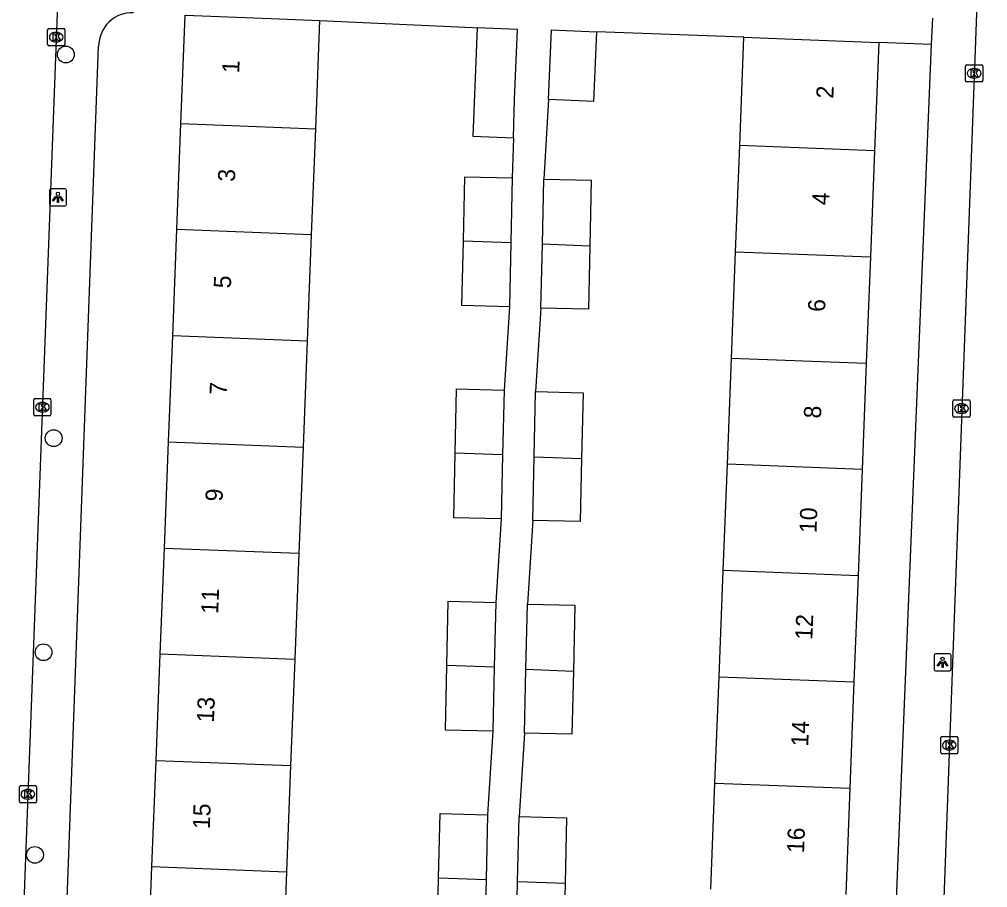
# Model space of a CAD drawing. Extents: x 160732 to 162105, y 387428 to 388479.
# Drawn here: x 161557.4 to 161613.9, y 387930.8 to 387981.4 of the extents above; entities that cross this region are included whole.
import ezdxf

# ---------------------------------------------------------------- set-up
doc = ezdxf.new("R2010")
doc.units = 0
for name, color, linetype in [('IMGEO_Boom', 7, 'Continuous'), ('IMGEO_Kolk', 7, 'Continuous'), ('IMGEO_Lichtpunt', 7, 'Continuous'), ('IMGEO_Pand', 7, 'Continuous'), ('IMGEO_Pand_nummerreeks', 7, 'Continuous'), ('IMGEO_Rijbaan_lokaal_open', 7, 'Continuous'), ('IMGEO_Voetpad_open', 7, 'Continuous')]:
    doc.layers.add(name, color=color, linetype=linetype)

msp = doc.modelspace()

# ---------------------------------------------------------------- linework, layer by layer
at = {"layer": 'IMGEO_Boom'}
for centre in [(161560.108, 387979.374), (161559.396, 387957), (161558.809, 387944.514), (161558.306, 387932.698)]:
    msp.add_circle(centre, 0.489, dxfattribs=at)
at = {"layer": 'IMGEO_Kolk'}
for p, q in [((161559.045, 387979.961), (161559.045, 387980.813)), ((161559.12, 387980.887), (161559.972, 387980.887)), ((161560.046, 387980.813), (161560.046, 387979.961)), ((161559.533, 387980.667), (161559.558, 387980.667)), ((161559.972, 387979.887), (161559.12, 387979.887)), ((161559.556, 387980.107), (161559.531, 387980.107)), ((161612.562, 387977.85), (161612.562, 387978.702)), ((161612.637, 387978.776), (161613.489, 387978.776)), ((161613.05, 387978.556), (161613.075, 387978.556)), ((161613.563, 387978.702), (161613.563, 387977.85)), ((161613.073, 387977.996), (161613.048, 387977.996)), ((161613.489, 387977.776), (161612.637, 387977.776)), ((161558.314, 387959.307), (161559.166, 387959.307)), ((161558.239, 387958.381), (161558.239, 387959.233)), ((161558.727, 387959.087), (161558.752, 387959.087)), ((161559.24, 387959.233), (161559.24, 387958.381)), ((161611.826, 387958.303), (161611.826, 387959.155)), ((161611.901, 387959.229), (161612.753, 387959.229)), ((161612.314, 387959.009), (161612.339, 387959.009)), ((161612.827, 387959.155), (161612.827, 387958.303)), ((161559.166, 387958.307), (161558.314, 387958.307)), ((161558.75, 387958.527), (161558.725, 387958.527)), ((161612.753, 387958.229), (161611.901, 387958.229)), ((161612.337, 387958.449), (161612.312, 387958.449)), ((161611.115, 387938.674), (161611.115, 387939.526)), ((161611.19, 387939.6), (161612.042, 387939.6)), ((161612.116, 387939.526), (161612.116, 387938.674)), ((161611.603, 387939.38), (161611.628, 387939.38)), ((161612.042, 387938.6), (161611.19, 387938.6)), ((161611.626, 387938.82), (161611.601, 387938.82)), ((161557.471, 387936.737), (161558.323, 387936.737)), ((161557.396, 387935.811), (161557.396, 387936.663)), ((161557.884, 387936.517), (161557.909, 387936.517)), ((161558.397, 387936.663), (161558.397, 387935.811)), ((161558.323, 387935.737), (161557.471, 387935.737)), ((161557.907, 387935.957), (161557.882, 387935.957))]:
    msp.add_line(p, q, dxfattribs=at)
for points in [[(161559.045, 387979.961), (161559.045, 387980.813)], [(161559.12, 387980.887), (161559.972, 387980.887)], [(161560.046, 387980.813), (161560.046, 387979.961)], [(161559.366, 387980.587), (161559.489, 387980.587), (161559.489, 387980.436), (161559.619, 387980.587), (161559.783, 387980.587), (161559.637, 387980.436), (161559.79, 387980.187), (161559.638, 387980.187), (161559.553, 387980.351), (161559.489, 387980.284), (161559.489, 387980.187), (161559.366, 387980.187), (161559.366, 387980.587)], [(161559.972, 387979.887), (161559.12, 387979.887)], [(161612.562, 387977.85), (161612.562, 387978.702)], [(161612.637, 387978.776), (161613.489, 387978.776)], [(161612.883, 387978.476), (161613.006, 387978.476), (161613.006, 387978.325), (161613.136, 387978.476), (161613.3, 387978.476), (161613.154, 387978.325), (161613.307, 387978.076), (161613.155, 387978.076), (161613.07, 387978.24), (161613.006, 387978.173), (161613.006, 387978.076), (161612.883, 387978.076), (161612.883, 387978.476)], [(161613.563, 387978.702), (161613.563, 387977.85)], [(161613.489, 387977.776), (161612.637, 387977.776)], [(161558.314, 387959.307), (161559.166, 387959.307)], [(161558.239, 387958.381), (161558.239, 387959.233)], [(161558.56, 387959.007), (161558.683, 387959.007), (161558.683, 387958.856), (161558.813, 387959.007), (161558.977, 387959.007), (161558.831, 387958.856), (161558.984, 387958.607), (161558.832, 387958.607), (161558.747, 387958.771), (161558.683, 387958.704), (161558.683, 387958.607), (161558.56, 387958.607), (161558.56, 387959.007)], [(161559.24, 387959.233), (161559.24, 387958.381)], [(161611.826, 387958.303), (161611.826, 387959.155)], [(161611.901, 387959.229), (161612.753, 387959.229)], [(161612.147, 387958.929), (161612.27, 387958.929), (161612.27, 387958.778), (161612.4, 387958.929), (161612.564, 387958.929), (161612.418, 387958.778), (161612.571, 387958.529), (161612.419, 387958.529), (161612.334, 387958.693), (161612.27, 387958.626), (161612.27, 387958.529), (161612.147, 387958.529), (161612.147, 387958.929)], [(161612.827, 387959.155), (161612.827, 387958.303)], [(161559.166, 387958.307), (161558.314, 387958.307)], [(161612.753, 387958.229), (161611.901, 387958.229)], [(161611.115, 387938.674), (161611.115, 387939.526)], [(161611.19, 387939.6), (161612.042, 387939.6)], [(161612.116, 387939.526), (161612.116, 387938.674)], [(161611.436, 387939.3), (161611.559, 387939.3), (161611.559, 387939.149), (161611.689, 387939.3), (161611.853, 387939.3), (161611.707, 387939.149), (161611.86, 387938.9), (161611.708, 387938.9), (161611.623, 387939.064), (161611.559, 387938.997), (161611.559, 387938.9), (161611.436, 387938.9), (161611.436, 387939.3)], [(161612.042, 387938.6), (161611.19, 387938.6)], [(161557.471, 387936.737), (161558.323, 387936.737)], [(161557.396, 387935.811), (161557.396, 387936.663)], [(161557.717, 387936.437), (161557.84, 387936.437), (161557.84, 387936.286), (161557.97, 387936.437), (161558.134, 387936.437), (161557.988, 387936.286), (161558.141, 387936.037), (161557.989, 387936.037), (161557.904, 387936.201), (161557.84, 387936.134), (161557.84, 387936.037), (161557.717, 387936.037), (161557.717, 387936.437)], [(161558.397, 387936.663), (161558.397, 387935.811)], [(161558.323, 387935.737), (161557.471, 387935.737)]]:
    msp.add_lwpolyline(points, dxfattribs=at)
for centre, start, end in [((161559.122, 387980.811), 91.552, 178.448), ((161559.122, 387980.811), 91.552, 178.448), ((161559.97, 387980.811), 1.552, 88.448), ((161559.97, 387980.811), 1.552, 88.448), ((161559.122, 387979.963), 181.552, 268.448), ((161559.122, 387979.963), 181.552, 268.448), ((161559.97, 387979.963), 271.552, 358.448), ((161559.97, 387979.963), 271.552, 358.448), ((161612.639, 387978.7), 91.552, 178.448), ((161612.639, 387978.7), 91.552, 178.448), ((161613.487, 387978.7), 1.552, 88.448), ((161613.487, 387978.7), 1.552, 88.448), ((161612.639, 387977.852), 181.552, 268.448), ((161612.639, 387977.852), 181.552, 268.448), ((161613.487, 387977.852), 271.552, 358.448), ((161613.487, 387977.852), 271.552, 358.448), ((161558.316, 387959.231), 91.552, 178.448), ((161558.316, 387959.231), 91.552, 178.448), ((161559.164, 387959.231), 1.552, 88.448), ((161559.164, 387959.231), 1.552, 88.448), ((161611.903, 387959.153), 91.552, 178.448), ((161611.903, 387959.153), 91.552, 178.448), ((161612.751, 387959.153), 1.552, 88.448), ((161612.751, 387959.153), 1.552, 88.448), ((161558.316, 387958.383), 181.552, 268.448), ((161558.316, 387958.383), 181.552, 268.448), ((161559.164, 387958.383), 271.552, 358.448), ((161559.164, 387958.383), 271.552, 358.448), ((161611.903, 387958.305), 181.552, 268.448), ((161611.903, 387958.305), 181.552, 268.448), ((161612.751, 387958.305), 271.552, 358.448), ((161612.751, 387958.305), 271.552, 358.448), ((161611.192, 387939.524), 91.552, 178.448), ((161611.192, 387939.524), 91.552, 178.448), ((161612.04, 387939.524), 1.552, 88.448), ((161612.04, 387939.524), 1.552, 88.448), ((161611.192, 387938.676), 181.552, 268.448), ((161611.192, 387938.676), 181.552, 268.448), ((161612.04, 387938.676), 271.552, 358.448), ((161612.04, 387938.676), 271.552, 358.448), ((161557.473, 387936.661), 91.552, 178.448), ((161557.473, 387936.661), 91.552, 178.448), ((161558.321, 387936.661), 1.552, 88.448), ((161558.321, 387936.661), 1.552, 88.448), ((161557.473, 387935.813), 181.552, 268.448), ((161557.473, 387935.813), 181.552, 268.448), ((161558.321, 387935.813), 271.552, 358.448), ((161558.321, 387935.813), 271.552, 358.448)]:
    msp.add_arc(centre, 0.0765, start, end, dxfattribs=at)
for centre, major_axis, ratio, start_param, end_param in [((161559.532, 387980.387), (-0.387, 0.002), 0.722429, 4.712389, 7.853982), ((161559.557, 387980.387), (-0.39, 0.002), 0.717154, 1.570796, 4.712389), ((161613.049, 387978.276), (-0.387, 0.002), 0.722429, 4.712389, 7.853982), ((161613.074, 387978.276), (-0.39, 0.002), 0.717154, 1.570796, 4.712389), ((161558.726, 387958.807), (-0.387, 0.002), 0.722429, 4.712389, 7.853982), ((161558.751, 387958.807), (-0.39, 0.002), 0.717154, 1.570796, 4.712389), ((161612.313, 387958.729), (-0.387, 0.002), 0.722429, 4.712389, 7.853982), ((161612.338, 387958.729), (-0.39, 0.002), 0.717154, 1.570796, 4.712389), ((161611.602, 387939.1), (-0.387, 0.002), 0.722429, 4.712389, 7.853982), ((161611.627, 387939.1), (-0.39, 0.002), 0.717154, 1.570796, 4.712389), ((161557.883, 387936.237), (-0.387, 0.002), 0.722429, 4.712389, 7.853982), ((161557.908, 387936.237), (-0.39, 0.002), 0.717154, 1.570796, 4.712389)]:
    msp.add_ellipse(centre, major_axis=major_axis, ratio=ratio, start_param=start_param, end_param=end_param, dxfattribs=at)
at = {"layer": 'IMGEO_Lichtpunt'}
for p, q in [((161559.147, 387971.453), (161559.147, 387970.646)), ((161559.147, 387971.453), (161559.147, 387970.646)), ((161560.049, 387971.548), (161559.241, 387971.548)), ((161560.049, 387971.548), (161559.241, 387971.548)), ((161560.143, 387970.646), (161560.143, 387971.453)), ((161560.143, 387970.646), (161560.143, 387971.453)), ((161559.241, 387970.552), (161560.049, 387970.552)), ((161559.241, 387970.552), (161560.049, 387970.552)), ((161610.725, 387944.328), (161610.725, 387943.521)), ((161610.725, 387944.328), (161610.725, 387943.521)), ((161611.627, 387944.423), (161610.819, 387944.423)), ((161611.627, 387944.423), (161610.819, 387944.423)), ((161611.721, 387943.521), (161611.721, 387944.328)), ((161611.721, 387943.521), (161611.721, 387944.328)), ((161610.819, 387943.427), (161611.627, 387943.427)), ((161610.819, 387943.427), (161611.627, 387943.427))]:
    msp.add_line(p, q, dxfattribs=at)
for points in [[(161559.521, 387971.117), (161559.56, 387971.089), (161559.372, 387970.827), (161559.334, 387970.854), (161559.521, 387971.117)], [(161559.733, 387971.089), (161559.771, 387971.116), (161559.958, 387970.854), (161559.919, 387970.826), (161559.733, 387971.089)], [(161559.623, 387971.069), (161559.67, 387971.069), (161559.67, 387970.747), (161559.623, 387970.747), (161559.623, 387971.069)], [(161611.099, 387943.992), (161611.138, 387943.964), (161610.95, 387943.702), (161610.912, 387943.729), (161611.099, 387943.992)], [(161611.201, 387943.944), (161611.248, 387943.944), (161611.248, 387943.622), (161611.201, 387943.622), (161611.201, 387943.944)], [(161611.311, 387943.964), (161611.349, 387943.991), (161611.536, 387943.729), (161611.497, 387943.701), (161611.311, 387943.964)]]:
    msp.add_lwpolyline(points, dxfattribs=at)
for centre in [(161559.646, 387971.251), (161611.224, 387944.126)]:
    msp.add_circle(centre, 0.0994, dxfattribs=at)
for centre, start, end in [((161559.241, 387971.453), 90, 180), ((161559.241, 387971.453), 90, 180), ((161560.049, 387971.453), 0, 90), ((161560.049, 387971.453), 0, 90), ((161559.241, 387970.646), 180, 270), ((161559.241, 387970.646), 180, 270), ((161560.049, 387970.646), 270, 0), ((161560.049, 387970.646), 270, 360), ((161610.819, 387944.328), 90, 180), ((161610.819, 387944.328), 90, 180), ((161611.627, 387944.328), 0, 90), ((161611.627, 387944.328), 0, 90), ((161610.819, 387943.521), 180, 270), ((161610.819, 387943.521), 180, 270), ((161611.627, 387943.521), 270, 0), ((161611.627, 387943.521), 270, 360)]:
    msp.add_arc(centre, 0.0946, start, end, dxfattribs=at)
at = {"layer": 'IMGEO_Pand'}
for points in [[(161566.817, 387975.354), (161567.063, 387981.666)], [(161567.063, 387981.666), (161572.06, 387981.472), (161574.904, 387981.361)], [(161574.904, 387981.361), (161574.658, 387975.049)], [(161584.085, 387980.94), (161583.838, 387974.617), (161586.206, 387974.525)], [(161586.206, 387974.525), (161586.273, 387976.772), (161586.448, 387980.838), (161584.085, 387980.94)], [(161588.251, 387976.743), (161588.426, 387980.81), (161591.055, 387980.697)], [(161591.055, 387980.697), (161590.88, 387976.63), (161588.251, 387976.743)], [(161599.396, 387974.069), (161599.641, 387980.387)], [(161599.641, 387980.387), (161602.506, 387980.276), (161607.502, 387980.082)], [(161607.502, 387980.082), (161607.257, 387973.764)], [(161566.576, 387969.163), (161566.817, 387975.354)], [(161566.817, 387975.354), (161574.658, 387975.049)], [(161574.658, 387975.049), (161574.417, 387968.858)], [(161599.156, 387967.873), (161599.396, 387974.069)], [(161607.257, 387973.764), (161599.396, 387974.069)], [(161607.257, 387973.764), (161607.017, 387967.568)], [(161583.285, 387968.513), (161583.369, 387972.251), (161586.137, 387972.188)], [(161586.137, 387972.188), (161586.051, 387968.405)], [(161587.891, 387968.31), (161587.977, 387972.11)], [(161587.977, 387972.11), (161590.744, 387972.047), (161590.657, 387968.203)], [(161566.335, 387962.972), (161566.576, 387969.163)], [(161574.417, 387968.858), (161566.576, 387969.163)], [(161574.417, 387968.858), (161574.176, 387962.667)], [(161585.967, 387964.669), (161583.2, 387964.732), (161583.285, 387968.513)], [(161583.285, 387968.513), (161586.051, 387968.405)], [(161586.051, 387968.405), (161585.967, 387964.669)], [(161587.807, 387964.591), (161587.891, 387968.31)], [(161590.657, 387968.203), (161587.891, 387968.31)], [(161590.657, 387968.203), (161590.574, 387964.528), (161587.807, 387964.591)], [(161598.915, 387961.676), (161599.156, 387967.873)], [(161599.156, 387967.873), (161607.017, 387967.568)], [(161607.017, 387967.568), (161606.776, 387961.371)], [(161566.094, 387956.781), (161566.335, 387962.972)], [(161574.176, 387962.667), (161566.335, 387962.972)], [(161574.176, 387962.667), (161573.935, 387956.476)], [(161598.675, 387955.48), (161598.915, 387961.676)], [(161598.915, 387961.676), (161606.776, 387961.371)], [(161606.776, 387961.371), (161606.536, 387955.175)], [(161582.803, 387956.131), (161582.887, 387959.869), (161585.655, 387959.806)], [(161585.655, 387959.806), (161585.569, 387956.023)], [(161587.41, 387955.917), (161587.496, 387959.717)], [(161587.496, 387959.717), (161590.263, 387959.654), (161590.176, 387955.81)], [(161565.852, 387950.59), (161566.094, 387956.781)], [(161566.094, 387956.781), (161573.935, 387956.476)], [(161573.935, 387956.476), (161573.693, 387950.285)], [(161585.485, 387952.287), (161582.718, 387952.35), (161582.803, 387956.131)], [(161585.569, 387956.023), (161582.803, 387956.131)], [(161585.569, 387956.023), (161585.485, 387952.287)], [(161587.326, 387952.198), (161587.41, 387955.917)], [(161587.41, 387955.917), (161590.176, 387955.81)], [(161590.176, 387955.81), (161590.093, 387952.135), (161587.326, 387952.198)], [(161598.434, 387949.283), (161598.675, 387955.48)], [(161606.536, 387955.175), (161598.675, 387955.48)], [(161606.536, 387955.175), (161606.295, 387948.978)], [(161565.611, 387944.399), (161565.852, 387950.59)], [(161565.852, 387950.59), (161573.693, 387950.285)], [(161573.693, 387950.285), (161573.452, 387944.094)], [(161598.194, 387943.087), (161598.434, 387949.283)], [(161606.295, 387948.978), (161598.434, 387949.283)], [(161606.295, 387948.978), (161606.055, 387942.782)], [(161582.32, 387943.749), (161582.404, 387947.487), (161585.172, 387947.424)], [(161585.172, 387947.424), (161585.086, 387943.641)], [(161586.929, 387943.524), (161587.015, 387947.324)], [(161587.015, 387947.324), (161589.782, 387947.261), (161589.695, 387943.417)], [(161565.37, 387938.208), (161565.611, 387944.399)], [(161573.452, 387944.094), (161565.611, 387944.399)], [(161573.452, 387944.094), (161573.211, 387937.903)], [(161585.002, 387939.905), (161582.235, 387939.968), (161582.32, 387943.749)], [(161585.086, 387943.641), (161582.32, 387943.749)], [(161585.086, 387943.641), (161585.002, 387939.905)], [(161586.845, 387939.805), (161586.929, 387943.524)], [(161586.929, 387943.524), (161589.695, 387943.417)], [(161589.695, 387943.417), (161589.612, 387939.742), (161586.845, 387939.805)], [(161597.954, 387936.89), (161598.194, 387943.087)], [(161598.194, 387943.087), (161606.055, 387942.782)], [(161606.055, 387942.782), (161605.815, 387936.585)], [(161565.129, 387932.017), (161565.37, 387938.208)], [(161565.37, 387938.208), (161573.211, 387937.903)], [(161573.211, 387937.903), (161572.97, 387931.712)], [(161597.713, 387930.694), (161597.954, 387936.89)], [(161597.954, 387936.89), (161605.815, 387936.585)], [(161605.815, 387936.585), (161605.574, 387930.389)], [(161581.838, 387931.367), (161581.922, 387935.105), (161584.69, 387935.042)], [(161584.69, 387935.042), (161584.604, 387931.259)], [(161586.448, 387931.131), (161586.534, 387934.931)], [(161586.534, 387934.931), (161589.301, 387934.868), (161589.214, 387931.024)], [(161564.888, 387925.826), (161565.129, 387932.017)], [(161565.129, 387932.017), (161572.97, 387931.712)], [(161572.97, 387931.712), (161572.729, 387925.521)], [(161584.52, 387927.523), (161581.753, 387927.586), (161581.838, 387931.367)], [(161581.838, 387931.367), (161584.604, 387931.259)], [(161584.604, 387931.259), (161584.52, 387927.523)], [(161586.364, 387927.412), (161586.448, 387931.131)], [(161589.214, 387931.024), (161586.448, 387931.131)], [(161589.214, 387931.024), (161589.131, 387927.349), (161586.364, 387927.412)]]:
    msp.add_lwpolyline(points, dxfattribs=at)
at = {"layer": 'IMGEO_Rijbaan_lokaal_open'}
for points in [[(161560.333, 388001.515), (161560.277, 388000), (161559.656, 387983.388), (161557.467, 387924.757)], [(161613.823, 388000), (161613.85, 387999.144), (161611.619, 387939.137), (161610.868, 387918.574), (161610.794, 387916.62), (161610.659, 387913.029), (161610.105, 387898.353), (161610.052, 387897.138), (161609.836, 387892.004), (161609.847, 387891.461)]]:
    msp.add_lwpolyline(points, dxfattribs=at)
at = {"layer": 'IMGEO_Voetpad_open'}
for points in [[(161574.904, 387981.361), (161583.819, 387980.951), (161584.085, 387980.94)], [(161610.627, 387981.489), (161610.564, 387979.956)], [(161599.641, 387980.387), (161591.055, 387980.697)], [(161559.873, 387921.652), (161562.02, 387979.852)], [(161610.564, 387979.956), (161607.502, 387980.082)], [(161610.564, 387979.956), (161608.015, 387917.755)], [(161588.251, 387976.743), (161587.977, 387972.11)], [(161586.206, 387974.525), (161586.137, 387972.188)], [(161585.967, 387964.669), (161585.655, 387959.806)], [(161587.807, 387964.591), (161587.496, 387959.717)], [(161585.485, 387952.287), (161585.172, 387947.424)], [(161587.326, 387952.198), (161587.015, 387947.324)], [(161585.002, 387939.905), (161584.69, 387935.042)], [(161586.845, 387939.805), (161586.534, 387934.931)]]:
    msp.add_lwpolyline(points, dxfattribs=at)
msp.add_arc((161563.986, 387979.848), 1.966, 88.2176, 179.8861, dxfattribs=at)

# ---------------------------------------------------------------- texts
at = {"layer": 'IMGEO_Pand_nummerreeks'}
for s, rotation, p in [('1', 87.7693, (161570.213, 387978.27)), ('2', 87.7786, (161604.853, 387976.792)), ('3', 87.7693, (161569.967, 387971.941)), ('4', 87.7786, (161604.611, 387970.573)), ('5', 87.7693, (161569.725, 387965.726)), ('6', 87.7786, (161604.37, 387964.353)), ('7', 87.7693, (161569.482, 387959.511)), ('8', 87.7786, (161604.129, 387958.136)), ('9', 87.7693, (161569.24, 387953.296)), ('10', 87.7786, (161603.869, 387951.455)), ('11', 87.7693, (161568.985, 387946.735)), ('12', 87.7786, (161603.628, 387945.229)), ('13', 87.7693, (161568.738, 387940.406)), ('14', 87.7786, (161603.387, 387939.011)), ('15', 87.7693, (161568.496, 387934.191)), ('16', 87.7786, (161603.145, 387932.79))]:
    msp.add_text(s, height=1, rotation=rotation, dxfattribs=at).set_placement(p)

doc.saveas('drawing.dxf')
